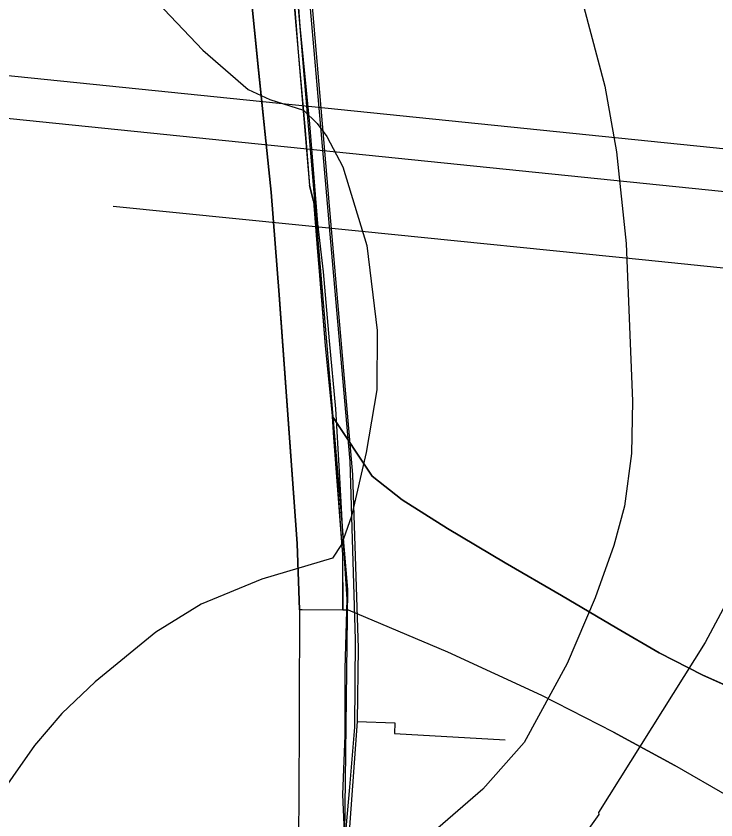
# Model space of a CAD drawing. Extents: x -662620 to -656370, y -1067090 to -1062990.
# Drawn here: x -659463.8 to -659265.6, y -1064575.4 to -1064347.8 of the extents above; entities that cross this region are included whole.
import ezdxf

# ---------------------------------------------------------------- set-up
doc = ezdxf.new("R2010")
doc.units = 0
for name, color, linetype in [('ELEK__VEDENÍ_VN_-_NADZEMNÍ', 7, 'Continuous'), ('ELEK__VEDENÍ_VVN_-_NADZEMNÍ', 7, 'Continuous'), ('HRANICE_KATASTRÁLNÍHO_ÚZEMÍ', 7, 'Continuous'), ('OBVOD_PÚ', 7, 'Continuous'), ('ORNÁ_PŮDA_-_STÁVAJÍCÍ', 7, 'Continuous'), ('OSTATNÍ_PLOCHA_-_STÁVAJÍCÍ', 7, 'Continuous'), ('SDELOVACÍ_VEDENÍ_-_PODZEMNÍ', 7, 'Continuous'), ('SILNICE_II__TŘÍDY_A_III__TŘÍDY', 7, 'Continuous'), ('Trvalý_trávní_porost_-_stávající', 7, 'Continuous'), ('VRSTEVNICE_ZDŮRAZNĚNÁ', 7, 'Continuous'), ('VRSTEVNICE_ZÁKLADNÍ', 7, 'Continuous')]:
    doc.layers.add(name, color=color, linetype=linetype)

msp = doc.modelspace()

# ---------------------------------------------------------------- linework, layer by layer
at = {"layer": 'ELEK__VEDENÍ_VN_-_NADZEMNÍ'}
msp.add_lwpolyline([(-659436.3, -1064401.69), (-659365.89, -1064408.76), (-659285.52, -1064416.87), (-659202.89, -1064425.33)], dxfattribs=at)
at = {"layer": 'ELEK__VEDENÍ_VVN_-_NADZEMNÍ'}
for points in [[(-659212.59, -1064402.76), (-659241.86, -1064399.78), (-659588.53, -1064364.37), (-659927.91, -1064329.98), (-660254.66, -1064303.24), (-660516.66, -1064073.17), (-660833.72, -1063804.76), (-661111.8, -1063569.65)], [(-659926.77, -1064317.9), (-659587.23, -1064352.28), (-659240.54, -1064387.68), (-659218.08, -1064389.98)]]:
    msp.add_lwpolyline(points, dxfattribs=at)
at = {"layer": 'HRANICE_KATASTRÁLNÍHO_ÚZEMÍ'}
msp.add_lwpolyline([(-659396.92, -1064345.36), (-659395.71, -1064357.39), (-659395.41, -1064360.35), (-659392.26, -1064391.36), (-659391.54, -1064397.7), (-659389.35, -1064426.78), (-659384.2, -1064497.13), (-659383.55, -1064515.95), (-659383.65, -1064543.29), (-659383.68, -1064549.64), (-659383.82, -1064582.5), (-659383.83, -1064594.31), (-659383.74, -1064604.97), (-659383.66, -1064615.31), (-659382.44, -1064635.62), (-659379.05, -1064666.43), (-659376.91, -1064677.37), (-659375.76, -1064681.63), (-659366.47, -1064716)], dxfattribs=at)
at = {"layer": 'OBVOD_PÚ'}
for points in [[(-659395.71, -1064357.39), (-659396.92, -1064345.36)], [(-659395.71, -1064357.39), (-659395.41, -1064360.35)], [(-659395.41, -1064360.35), (-659392.26, -1064391.36)], [(-659392.26, -1064391.36), (-659391.54, -1064397.7)], [(-659389.35, -1064426.78), (-659391.54, -1064397.7)], [(-659389.35, -1064426.78), (-659384.2, -1064497.13)], [(-659384.2, -1064497.13), (-659383.55, -1064515.95)], [(-659369.66, -1064516.02), (-659383.55, -1064515.95)], [(-659341.58, -1064527.92), (-659369.66, -1064516.02)], [(-659314.9, -1064540.18), (-659341.58, -1064527.92)], [(-659294.64, -1064550.59), (-659314.9, -1064540.18)], [(-659294.64, -1064550.59), (-659289.19, -1064553.55)], [(-659289.19, -1064553.55), (-659277.21, -1064560.06)], [(-659261.9, -1064568.85), (-659277.21, -1064560.06)]]:
    msp.add_lwpolyline(points, dxfattribs=at)
at = {"layer": 'ORNÁ_PŮDA_-_STÁVAJÍCÍ'}
for p, q in [((-659384.7, -1064348.33), (-659386.1, -1064330.34)), ((-659383.79, -1064358.06), (-659384.7, -1064348.33)), ((-659381.83, -1064380.13), (-659383.79, -1064358.06)), ((-659380.59, -1064395.79), (-659381.83, -1064380.13)), ((-659380.74, -1064395.8), (-659380.59, -1064395.79)), ((-659380.74, -1064395.83), (-659380.74, -1064395.8)), ((-659379.61, -1064400.25), (-659380.74, -1064395.83)), ((-659379.45, -1064400.23), (-659379.61, -1064400.25)), ((-659378.45, -1064413.42), (-659379.45, -1064400.23)), ((-659377.45, -1064425.63), (-659378.45, -1064413.42)), ((-659376.16, -1064441.18), (-659377.45, -1064425.63)), ((-659374.19, -1064461.03), (-659376.16, -1064441.18)), ((-659374.18, -1064461.19), (-659374.19, -1064461.03)), ((-659362.96, -1064478.06), (-659374.18, -1064461.19)), ((-659354.44, -1064484.78), (-659362.96, -1064478.06)), ((-659341.66, -1064492.91), (-659354.44, -1064484.78)), ((-659325.3, -1064502.61), (-659341.66, -1064492.91)), ((-659309.35, -1064511.93), (-659325.3, -1064502.61)), ((-659293.7, -1064521.09), (-659309.35, -1064511.93)), ((-659281.66, -1064528.11), (-659293.7, -1064521.09)), ((-659269.33, -1064534.44), (-659281.66, -1064528.11)), ((-659260.17, -1064538.51), (-659269.33, -1064534.44))]:
    msp.add_line(p, q, dxfattribs=at)
msp.add_lwpolyline([(-659260.17, -1064538.51), (-659269.33, -1064534.44), (-659281.66, -1064528.11), (-659293.7, -1064521.09), (-659309.35, -1064511.93), (-659325.3, -1064502.61), (-659341.66, -1064492.91), (-659354.44, -1064484.78), (-659362.96, -1064478.06), (-659374.18, -1064461.19), (-659374.19, -1064461.03), (-659376.16, -1064441.18), (-659377.45, -1064425.63), (-659378.45, -1064413.42), (-659379.45, -1064400.23), (-659379.61, -1064400.25), (-659380.74, -1064395.83), (-659380.74, -1064395.8), (-659380.59, -1064395.79), (-659381.83, -1064380.13), (-659383.79, -1064358.06), (-659384.7, -1064348.33), (-659386.1, -1064330.34)], dxfattribs=at)
at = {"layer": 'OSTATNÍ_PLOCHA_-_STÁVAJÍCÍ'}
for p, q in [((-659386.71, -1064322.54), (-659383.94, -1064358.1)), ((-659386.71, -1064322.54), (-659383.94, -1064358.1)), ((-659395.41, -1064360.35), (-659396.92, -1064345.36)), ((-659395.41, -1064360.35), (-659396.92, -1064345.36)), ((-659383.94, -1064358.1), (-659380.74, -1064395.83)), ((-659383.94, -1064358.1), (-659380.74, -1064395.83)), ((-659395.4, -1064360.4), (-659395.41, -1064360.35)), ((-659395.4, -1064360.4), (-659395.41, -1064360.35)), ((-659392.26, -1064391.36), (-659395.4, -1064360.4)), ((-659392.26, -1064391.36), (-659395.4, -1064360.4)), ((-659391.54, -1064397.7), (-659392.26, -1064391.36)), ((-659391.54, -1064397.7), (-659392.26, -1064391.36)), ((-659380.74, -1064395.83), (-659379.6, -1064400.27)), ((-659380.74, -1064395.83), (-659379.6, -1064400.27)), ((-659389.35, -1064426.78), (-659391.54, -1064397.7)), ((-659389.35, -1064426.78), (-659391.54, -1064397.7)), ((-659379.6, -1064400.27), (-659376.26, -1064441.19)), ((-659379.6, -1064400.27), (-659376.26, -1064441.19)), ((-659389.25, -1064428.2), (-659389.35, -1064426.78)), ((-659389.25, -1064428.2), (-659389.35, -1064426.78)), ((-659384.2, -1064497.13), (-659389.25, -1064428.2)), ((-659384.2, -1064497.13), (-659389.25, -1064428.2)), ((-659376.26, -1064441.19), (-659374.28, -1064461.04)), ((-659376.26, -1064441.19), (-659374.28, -1064461.04)), ((-659374.28, -1064461.04), (-659371.35, -1064500.25)), ((-659374.28, -1064461.04), (-659371.35, -1064500.25)), ((-659383.55, -1064515.95), (-659384.2, -1064497.13)), ((-659383.55, -1064515.95), (-659384.2, -1064497.13)), ((-659371.35, -1064500.25), (-659371.32, -1064516.01)), ((-659371.35, -1064500.25), (-659371.32, -1064516.01)), ((-659382.76, -1064515.95), (-659383.55, -1064515.95)), ((-659382.76, -1064515.95), (-659383.55, -1064515.95)), ((-659371.32, -1064516.01), (-659382.76, -1064515.95)), ((-659371.32, -1064516.01), (-659382.76, -1064515.95))]:
    msp.add_line(p, q, dxfattribs=at)
msp.add_lwpolyline([(-659386.71, -1064322.54), (-659383.94, -1064358.1), (-659380.74, -1064395.83), (-659379.6, -1064400.27), (-659376.26, -1064441.19), (-659374.28, -1064461.04), (-659371.35, -1064500.25), (-659371.32, -1064516.01), (-659382.76, -1064515.95), (-659383.55, -1064515.95), (-659384.2, -1064497.13), (-659389.25, -1064428.2), (-659389.35, -1064426.78), (-659391.54, -1064397.7), (-659392.26, -1064391.36), (-659395.4, -1064360.4), (-659395.41, -1064360.35), (-659396.92, -1064345.36)], dxfattribs=at)
msp.add_lwpolyline([(-659386.71, -1064322.54), (-659383.94, -1064358.1), (-659380.74, -1064395.83), (-659379.6, -1064400.27), (-659376.26, -1064441.19), (-659374.28, -1064461.04), (-659371.35, -1064500.25), (-659371.32, -1064516.01), (-659382.76, -1064515.95), (-659383.55, -1064515.95), (-659384.2, -1064497.13), (-659389.25, -1064428.2), (-659389.35, -1064426.78), (-659391.54, -1064397.7), (-659392.26, -1064391.36), (-659395.4, -1064360.4), (-659395.41, -1064360.35), (-659396.92, -1064345.36)], dxfattribs=at)
at = {"layer": 'SDELOVACÍ_VEDENÍ_-_PODZEMNÍ'}
for points in [[(-659405.19, -1064089.2), (-659392.89, -1064234.78), (-659383.58, -1064310.99), (-659373.96, -1064421.44), (-659369.32, -1064473.84), (-659367.82, -1064524.34), (-659367.93, -1064549.17)], [(-659405.19, -1064089.2), (-659392.89, -1064234.78), (-659383.58, -1064310.99), (-659373.96, -1064421.44), (-659369.32, -1064473.84), (-659367.82, -1064524.34), (-659367.93, -1064549.17)], [(-659378.32, -1064406.56), (-659380.65, -1064378.38), (-659383.38, -1064350.72), (-659385.36, -1064323.08), (-659388.53, -1064293.63), (-659389.23, -1064286.58), (-659392.19, -1064258.19), (-659391.78, -1064237.26), (-659395.75, -1064227.3), (-659397.95, -1064197.87), (-659400.64, -1064172.78), (-659402.24, -1064151.42), (-659402.99, -1064132.67), (-659404.27, -1064098.16), (-659411.42, -1064098.24), (-659413.31, -1064093.66), (-659413.86, -1064093.58)], [(-659378.32, -1064406.56), (-659380.65, -1064378.38), (-659383.38, -1064350.72), (-659385.36, -1064323.08), (-659388.53, -1064293.63), (-659389.23, -1064286.58), (-659392.19, -1064258.19), (-659391.78, -1064237.26), (-659395.75, -1064227.3), (-659397.95, -1064197.87), (-659400.64, -1064172.78), (-659402.24, -1064151.42), (-659402.99, -1064132.67), (-659404.27, -1064098.16), (-659411.42, -1064098.24), (-659413.31, -1064093.66), (-659413.86, -1064093.58)], [(-659378.32, -1064406.56), (-659380.65, -1064378.38), (-659383.38, -1064350.72), (-659385.36, -1064323.08), (-659388.53, -1064293.63), (-659389.23, -1064286.58), (-659392.19, -1064258.19), (-659391.78, -1064237.26), (-659395.75, -1064227.3), (-659397.95, -1064197.87), (-659400.64, -1064172.78), (-659402.24, -1064151.42), (-659402.99, -1064132.67), (-659404.27, -1064098.16), (-659411.42, -1064098.24), (-659413.31, -1064093.66), (-659413.86, -1064093.58)], [(-659378.32, -1064406.56), (-659380.65, -1064378.38), (-659383.38, -1064350.72), (-659385.36, -1064323.08), (-659388.53, -1064293.63), (-659389.23, -1064286.58), (-659392.19, -1064258.19), (-659391.78, -1064237.26), (-659395.75, -1064227.3), (-659397.95, -1064197.87), (-659400.64, -1064172.78), (-659402.24, -1064151.42), (-659402.99, -1064132.67), (-659404.27, -1064098.16), (-659411.42, -1064098.24), (-659413.31, -1064093.66), (-659413.86, -1064093.58)], [(-659378.32, -1064406.56), (-659380.65, -1064378.38), (-659383.38, -1064350.72), (-659385.36, -1064323.08), (-659388.53, -1064293.63), (-659389.23, -1064286.58), (-659392.19, -1064258.19), (-659391.78, -1064237.26), (-659395.75, -1064227.3), (-659397.95, -1064197.87), (-659400.64, -1064172.78), (-659402.24, -1064151.42), (-659402.99, -1064132.67), (-659404.27, -1064098.16), (-659411.42, -1064098.24), (-659413.31, -1064093.66), (-659413.86, -1064093.58)], [(-659378.32, -1064406.56), (-659380.65, -1064378.38), (-659383.38, -1064350.72), (-659385.36, -1064323.08), (-659388.53, -1064293.63), (-659389.23, -1064286.58), (-659392.19, -1064258.19), (-659391.78, -1064237.26), (-659395.75, -1064227.3), (-659397.95, -1064197.87), (-659400.64, -1064172.78), (-659402.24, -1064151.42), (-659402.99, -1064132.67), (-659404.27, -1064098.16), (-659411.42, -1064098.24), (-659413.31, -1064093.66), (-659413.86, -1064093.58)], [(-659378.32, -1064406.56), (-659380.65, -1064378.38), (-659383.38, -1064350.72), (-659385.36, -1064323.08), (-659388.53, -1064293.63), (-659389.23, -1064286.58), (-659392.19, -1064258.19), (-659391.78, -1064237.26), (-659395.75, -1064227.3), (-659397.95, -1064197.87), (-659400.64, -1064172.78), (-659402.24, -1064151.42), (-659402.99, -1064132.67), (-659404.27, -1064098.16), (-659411.42, -1064098.24), (-659413.31, -1064093.66), (-659413.86, -1064093.58)], [(-659378.32, -1064406.56), (-659380.65, -1064378.38), (-659383.38, -1064350.72), (-659385.36, -1064323.08), (-659388.53, -1064293.63), (-659389.23, -1064286.58), (-659392.19, -1064258.19), (-659391.78, -1064237.26), (-659395.75, -1064227.3), (-659397.95, -1064197.87), (-659400.64, -1064172.78), (-659402.24, -1064151.42), (-659402.99, -1064132.67), (-659404.27, -1064098.16), (-659411.42, -1064098.24), (-659413.31, -1064093.66), (-659413.86, -1064093.58)], [(-659392.4, -1064228.09), (-659387.28, -1064273.39), (-659381.56, -1064326.24), (-659375.12, -1064401.57), (-659368.52, -1064477.62), (-659366.98, -1064526.77), (-659367.23, -1064547.55)], [(-659392.4, -1064228.09), (-659387.28, -1064273.39), (-659381.56, -1064326.24), (-659375.12, -1064401.57), (-659368.52, -1064477.62), (-659366.98, -1064526.77), (-659367.23, -1064547.55)], [(-659392.4, -1064228.09), (-659387.28, -1064273.39), (-659381.56, -1064326.24), (-659375.12, -1064401.57), (-659368.52, -1064477.62), (-659366.98, -1064526.77), (-659367.23, -1064547.55)], [(-659392.4, -1064228.09), (-659387.28, -1064273.39), (-659381.56, -1064326.24), (-659375.12, -1064401.57), (-659368.52, -1064477.62), (-659366.98, -1064526.77), (-659367.23, -1064547.55)], [(-659371.61, -1064613.77), (-659371.63, -1064607.09), (-659370.67, -1064592.46), (-659370.89, -1064576.79), (-659371.29, -1064568.21), (-659370.58, -1064551.56), (-659370.61, -1064532.64), (-659370.07, -1064512.94), (-659371.28, -1064494.18), (-659372.22, -1064476.8), (-659373.28, -1064459.02), (-659375.08, -1064439.83), (-659376.77, -1064420.23), (-659378.32, -1064406.56)], [(-659371.61, -1064613.77), (-659371.63, -1064607.09), (-659370.67, -1064592.46), (-659370.89, -1064576.79), (-659371.29, -1064568.21), (-659370.58, -1064551.56), (-659370.61, -1064532.64), (-659370.07, -1064512.94), (-659371.28, -1064494.18), (-659372.22, -1064476.8), (-659373.28, -1064459.02), (-659375.08, -1064439.83), (-659376.77, -1064420.23), (-659378.32, -1064406.56)], [(-659371.61, -1064613.77), (-659371.63, -1064607.09), (-659370.67, -1064592.46), (-659370.89, -1064576.79), (-659371.29, -1064568.21), (-659370.58, -1064551.56), (-659370.61, -1064532.64), (-659370.07, -1064512.94), (-659371.28, -1064494.18), (-659372.22, -1064476.8), (-659373.28, -1064459.02), (-659375.08, -1064439.83), (-659376.77, -1064420.23), (-659378.32, -1064406.56)], [(-659371.61, -1064613.77), (-659371.63, -1064607.09), (-659370.67, -1064592.46), (-659370.89, -1064576.79), (-659371.29, -1064568.21), (-659370.58, -1064551.56), (-659370.61, -1064532.64), (-659370.07, -1064512.94), (-659371.28, -1064494.18), (-659372.22, -1064476.8), (-659373.28, -1064459.02), (-659375.08, -1064439.83), (-659376.77, -1064420.23), (-659378.32, -1064406.56)], [(-659371.61, -1064613.77), (-659371.63, -1064607.09), (-659370.67, -1064592.46), (-659370.89, -1064576.79), (-659371.29, -1064568.21), (-659370.58, -1064551.56), (-659370.61, -1064532.64), (-659370.07, -1064512.94), (-659371.28, -1064494.18), (-659372.22, -1064476.8), (-659373.28, -1064459.02), (-659375.08, -1064439.83), (-659376.77, -1064420.23), (-659378.32, -1064406.56)], [(-659371.61, -1064613.77), (-659371.63, -1064607.09), (-659370.67, -1064592.46), (-659370.89, -1064576.79), (-659371.29, -1064568.21), (-659370.58, -1064551.56), (-659370.61, -1064532.64), (-659370.07, -1064512.94), (-659371.28, -1064494.18), (-659372.22, -1064476.8), (-659373.28, -1064459.02), (-659375.08, -1064439.83), (-659376.77, -1064420.23), (-659378.32, -1064406.56)], [(-659371.61, -1064613.77), (-659371.63, -1064607.09), (-659370.67, -1064592.46), (-659370.89, -1064576.79), (-659371.29, -1064568.21), (-659370.58, -1064551.56), (-659370.61, -1064532.64), (-659370.07, -1064512.94), (-659371.28, -1064494.18), (-659372.22, -1064476.8), (-659373.28, -1064459.02), (-659375.08, -1064439.83), (-659376.77, -1064420.23), (-659378.32, -1064406.56)], [(-659371.61, -1064613.77), (-659371.63, -1064607.09), (-659370.67, -1064592.46), (-659370.89, -1064576.79), (-659371.29, -1064568.21), (-659370.58, -1064551.56), (-659370.61, -1064532.64), (-659370.07, -1064512.94), (-659371.28, -1064494.18), (-659372.22, -1064476.8), (-659373.28, -1064459.02), (-659375.08, -1064439.83), (-659376.77, -1064420.23), (-659378.32, -1064406.56)], [(-659367.23, -1064547.55), (-659371.16, -1064602.18)], [(-659367.23, -1064547.55), (-659371.16, -1064602.18)], [(-659367.23, -1064547.55), (-659371.16, -1064602.18)], [(-659367.23, -1064547.55), (-659371.16, -1064602.18)], [(-659367.23, -1064547.55), (-659356.51, -1064547.96), (-659356.6, -1064550.94), (-659325.26, -1064552.79)], [(-659367.23, -1064547.55), (-659356.51, -1064547.96), (-659356.6, -1064550.94), (-659325.26, -1064552.79)], [(-659367.23, -1064547.55), (-659356.51, -1064547.96), (-659356.6, -1064550.94), (-659325.26, -1064552.79)], [(-659367.23, -1064547.55), (-659356.51, -1064547.96), (-659356.6, -1064550.94), (-659325.26, -1064552.79)], [(-659367.93, -1064549.17), (-659369.42, -1064566.15)], [(-659367.93, -1064549.17), (-659369.42, -1064566.15)], [(-659369.42, -1064566.15), (-659372.98, -1064606.6), (-659372.16, -1064618.09), (-659366.52, -1064653.61), (-659363.14, -1064673.64), (-659360.53, -1064687.64), (-659354.02, -1064707.84), (-659332.91, -1064752.41), (-659320.31, -1064771.7), (-659316.71, -1064777.51), (-659307.29, -1064795.64), (-659307.76, -1064795.95), (-659307.13, -1064796.87), (-659295.78, -1064817.94), (-659292.52, -1064826.23), (-659287.16, -1064844.42), (-659283.68, -1064860.6), (-659282.25, -1064866.18), (-659280.87, -1064876), (-659277.62, -1064888.23), (-659274.23, -1064905.95), (-659270.87, -1064922), (-659268.92, -1064932.08)], [(-659369.42, -1064566.15), (-659372.98, -1064606.6), (-659372.16, -1064618.09), (-659366.52, -1064653.61), (-659363.14, -1064673.64), (-659360.53, -1064687.64), (-659354.02, -1064707.84), (-659332.91, -1064752.41), (-659320.31, -1064771.7), (-659316.71, -1064777.51), (-659307.29, -1064795.64), (-659307.76, -1064795.95), (-659307.13, -1064796.87), (-659295.78, -1064817.94), (-659292.52, -1064826.23), (-659287.16, -1064844.42), (-659283.68, -1064860.6), (-659282.25, -1064866.18), (-659280.87, -1064876), (-659277.62, -1064888.23), (-659274.23, -1064905.95), (-659270.87, -1064922), (-659268.92, -1064932.08)], [(-659369.42, -1064566.15), (-659372.98, -1064606.6), (-659372.16, -1064618.09), (-659366.52, -1064653.61), (-659363.14, -1064673.64), (-659360.53, -1064687.64), (-659354.02, -1064707.84), (-659332.91, -1064752.41), (-659320.31, -1064771.7), (-659316.71, -1064777.51), (-659307.29, -1064795.64), (-659307.76, -1064795.95), (-659307.13, -1064796.87), (-659295.78, -1064817.94), (-659292.52, -1064826.23), (-659287.16, -1064844.42), (-659283.68, -1064860.6), (-659282.25, -1064866.18), (-659280.87, -1064876), (-659277.62, -1064888.23), (-659274.23, -1064905.95), (-659270.87, -1064922), (-659268.92, -1064932.08)]]:
    msp.add_lwpolyline(points, dxfattribs=at)
at = {"layer": 'SILNICE_II__TŘÍDY_A_III__TŘÍDY'}
msp.add_lwpolyline([(-659403.52, -1064105.64), (-659394.09, -1064225.17), (-659369.96, -1064510.21), (-659371.12, -1064602.55), (-659370.61, -1064625), (-659363.43, -1064690.88), (-659340.61, -1064748.93), (-659328.48, -1064767.48), (-659307.34, -1064799.8), (-659293.64, -1064823.29), (-659286.47, -1064844.81), (-659266.25, -1064941.99), (-659249.94, -1065048.96)], dxfattribs=at)
at = {"layer": 'Trvalý_trávní_porost_-_stávající'}
for p, q in [((-659373.82, -1064467.15), (-659374.18, -1064461.19)), ((-659374.18, -1064461.19), (-659362.96, -1064478.06)), ((-659371.7, -1064495.52), (-659373.82, -1064467.15)), ((-659362.96, -1064478.06), (-659354.44, -1064484.78)), ((-659354.44, -1064484.78), (-659341.66, -1064492.91)), ((-659341.66, -1064492.91), (-659325.3, -1064502.61)), ((-659371.28, -1064500.24), (-659371.7, -1064495.52)), ((-659371.26, -1064516.01), (-659371.28, -1064500.24)), ((-659325.3, -1064502.61), (-659309.35, -1064511.93)), ((-659309.35, -1064511.93), (-659293.7, -1064521.09)), ((-659369.66, -1064516.02), (-659371.26, -1064516.01)), ((-659341.58, -1064527.92), (-659369.66, -1064516.02)), ((-659293.7, -1064521.09), (-659281.66, -1064528.11)), ((-659314.9, -1064540.18), (-659341.58, -1064527.92)), ((-659281.66, -1064528.11), (-659269.33, -1064534.44)), ((-659269.33, -1064534.44), (-659260.17, -1064538.51)), ((-659294.64, -1064550.59), (-659314.9, -1064540.18)), ((-659289.19, -1064553.55), (-659294.64, -1064550.59)), ((-659277.21, -1064560.06), (-659289.19, -1064553.55)), ((-659261.9, -1064568.85), (-659277.21, -1064560.06))]:
    msp.add_line(p, q, dxfattribs=at)
msp.add_lwpolyline([(-659261.9, -1064568.85), (-659277.21, -1064560.06), (-659289.19, -1064553.55), (-659294.64, -1064550.59), (-659314.9, -1064540.18), (-659341.58, -1064527.92), (-659369.66, -1064516.02), (-659371.26, -1064516.01), (-659371.28, -1064500.24), (-659371.7, -1064495.52), (-659373.82, -1064467.15), (-659374.18, -1064461.19), (-659362.96, -1064478.06), (-659354.44, -1064484.78), (-659341.66, -1064492.91), (-659325.3, -1064502.61), (-659309.35, -1064511.93), (-659293.7, -1064521.09), (-659281.66, -1064528.11), (-659269.33, -1064534.44), (-659260.17, -1064538.51)], dxfattribs=at)
at = {"layer": 'VRSTEVNICE_ZDŮRAZNĚNÁ'}
for points in [[(-659303.06, -1064345.36), (-659297.06, -1064367.65), (-659293.77, -1064386.24)], [(-659293.77, -1064386.24), (-659291.05, -1064412.25), (-659289.19, -1064456.84), (-659289.48, -1064471.71), (-659291.48, -1064486.57), (-659294.48, -1064497.72), (-659299.77, -1064512.59), (-659307.78, -1064531.17), (-659319.93, -1064553.47), (-659331.65, -1064566.76), (-659348.66, -1064581.48), (-659366.52, -1064595.35), (-659373.38, -1064599.63), (-659390.53, -1064605.78), (-659393.54, -1064608.21), (-659400.97, -1064619.5), (-659409.83, -1064639.08)]]:
    msp.add_lwpolyline(points, dxfattribs=at)
at = {"layer": 'VRSTEVNICE_ZÁKLADNÍ'}
for points in [[(-659260.89, -1064325.92), (-659244.46, -1064363.94), (-659241.31, -1064376.09), (-659240.12, -1064395.97), (-659240.6, -1064396.67), (-659239.6, -1064413.68), (-659239.74, -1064426.54), (-659241.27, -1064451.34), (-659244.17, -1064468.85), (-659248.39, -1064482.02), (-659257.75, -1064504.87), (-659268.61, -1064525.17), (-659298.91, -1064573.33), (-659298.77, -1064573.91), (-659313.8, -1064594.83), (-659314.21, -1064594.63), (-659315.21, -1064597.2), (-659324.5, -1064612.07), (-659339.36, -1064644.23), (-659349.37, -1064685.14), (-659349.94, -1064692.97), (-659349.66, -1064703.26)], [(-659425.7, -1064341.93), (-659410.97, -1064357.51), (-659398.11, -1064368.65), (-659391.96, -1064371.51), (-659382.39, -1064374.51), (-659378.53, -1064378.23), (-659375.81, -1064381.95), (-659371.24, -1064390.52), (-659364.52, -1064412.82), (-659361.52, -1064436.83), (-659361.66, -1064453.7), (-659364.66, -1064471.42), (-659368.81, -1064489.43), (-659371.67, -1064497.44), (-659374.24, -1064501.3), (-659394.25, -1064507.3), (-659411.4, -1064514.3), (-659424.27, -1064522.31), (-659441.42, -1064536.31), (-659450.85, -1064545.32), (-659458.57, -1064554.32), (-659471.01, -1064571.9)], [(-659425.7, -1064341.93), (-659410.97, -1064357.51), (-659398.11, -1064368.65), (-659391.96, -1064371.51), (-659382.39, -1064374.51), (-659378.53, -1064378.23), (-659375.81, -1064381.95), (-659371.24, -1064390.52), (-659364.52, -1064412.82), (-659361.52, -1064436.83), (-659361.66, -1064453.7), (-659364.66, -1064471.42), (-659368.81, -1064489.43), (-659371.67, -1064497.44), (-659374.24, -1064501.3), (-659394.25, -1064507.3), (-659411.4, -1064514.3), (-659424.27, -1064522.31), (-659441.42, -1064536.31), (-659450.85, -1064545.32), (-659458.57, -1064554.32), (-659471.01, -1064571.9)]]:
    msp.add_lwpolyline(points, dxfattribs=at)

doc.saveas('drawing.dxf')
